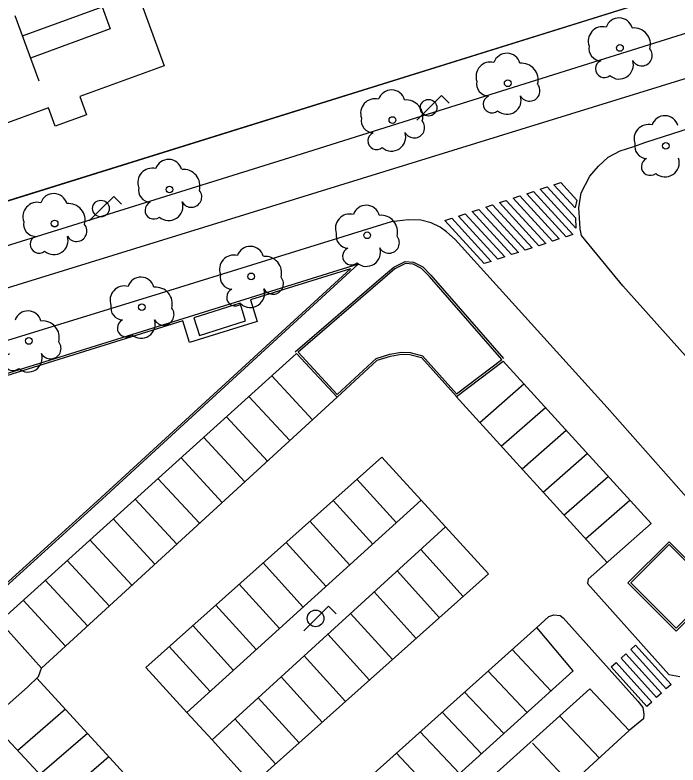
# Model space of a CAD drawing. Extents: x 282771 to 285132, y 4823109 to 4825496.
# Drawn here: x 283730.9 to 283781.6, y 4824172.9 to 4824230.2 of the extents above; entities that cross this region are included whole.
import ezdxf

# ---------------------------------------------------------------- set-up
doc = ezdxf.new("R2010")
doc.units = 0
for name, color, linetype in [('ACERA-BORDILLO', 7, 'Continuous'), ('ACERA-INTERIOR', 7, 'Continuous'), ('APARCAMIENTO', 7, 'Continuous'), ('ARBOL', 7, 'Continuous'), ('BORDILLO', 7, 'Continuous'), ('CALLE-EJE', 7, 'Continuous'), ('FAROLA', 7, 'Continuous'), ('MARQUESINA-BUS', 7, 'Continuous'), ('MEDIANERA', 7, 'Continuous'), ('PARQUE-JARDIN-AREA', 7, 'Continuous'), ('PASO-PEATONES', 7, 'Continuous'), ('SENAL-VIARIA', 7, 'Continuous'), ('ZONA-VERDE', 7, 'Continuous')]:
    doc.layers.add(name, color=color, linetype=linetype)

msp = doc.modelspace()

# ---------------------------------------------------------------- linework, layer by layer
at = {"layer": 'ACERA-BORDILLO'}
for points in [[(283836.431, 4824248.592), (283828.921, 4824245.972), (283829.451, 4824244.092), (283815.321, 4824239.502), (283799.951, 4824234.512), (283785.741, 4824229.932), (283774.281, 4824226.352), (283761.522, 4824222.332), (283751.892, 4824219.312), (283725.792, 4824211.182), (283716.034, 4824208.167), (283715.034, 4824211.162)], [(283803.772, 4824213.824), (283791.431, 4824202.522), (283794.321, 4824199.382), (283792.661, 4824197.772), (283791.641, 4824196.822), (283790.811, 4824196.392), (283789.981, 4824196.322), (283789.151, 4824196.582), (283788.271, 4824197.362), (283777.391, 4824209.532), (283774.211, 4824213.372), (283774.121, 4824213.882), (283774.071, 4824214.722), (283774.021, 4824215.482), (283774.201, 4824216.632), (283774.871, 4824217.902), (283775.521, 4824218.662), (283776.271, 4824219.352), (283777.171, 4824219.842), (283778.141, 4824220.142), (283779.141, 4824220.512), (283846.431, 4824242.131)], [(283787.327, 4824187.624), (283776.171, 4824200.222), (283764.562, 4824213.072), (283763.894, 4824213.65), (283763.407, 4824214.011), (283762.739, 4824214.336), (283761.926, 4824214.535), (283760.969, 4824214.571), (283759.669, 4824214.409), (283741.262, 4824208.702), (283717.877, 4824201.525), (283718.61, 4824199.176)], [(283744.338, 4824159.771), (283728.954, 4824176.282), (283731.862, 4824178.843), (283732.716, 4824179.65), (283732.932, 4824180.284), (283729.718, 4824183.86), (283752.442, 4824204.352), (283755.532, 4824201.012), (283758.602, 4824203.842), (283759.612, 4824204.142), (283760.462, 4824204.292), (283761.092, 4824204.272), (283761.992, 4824204.032), (283764.652, 4824201.052), (283768.241, 4824203.772), (283779.545, 4824191.345), (283774.724, 4824187.082), (283774.688, 4824186.757), (283780.899, 4824179.802), (283781.747, 4824179.657)]]:
    msp.add_lwpolyline(points, dxfattribs=at)
at = {"layer": 'ACERA-INTERIOR'}
for points in [[(283786.325, 4824237.396), (283786.884, 4824236.618), (283786.445, 4824233.529), (283714.794, 4824211.167), (283712.796, 4824217.568), (283712.628, 4824218.204), (283712.513, 4824218.873), (283712.459, 4824219.569), (283712.471, 4824220.283), (283712.553, 4824221.006), (283712.707, 4824221.729), (283712.934, 4824222.44), (283713.233, 4824223.128), (283713.598, 4824223.782), (283714.025, 4824224.394), (283714.506, 4824224.956), (283715.031, 4824225.46), (283715.592, 4824225.903), (283716.177, 4824226.282), (283716.778, 4824226.597), (283717.386, 4824226.849), (283726.446, 4824230.153)], [(283718.61, 4824199.176), (283718.792, 4824198.249), (283718.795, 4824197.908), (283718.731, 4824197.559), (283718.598, 4824197.223), (283718.402, 4824196.919), (283718.155, 4824196.664), (283717.876, 4824196.468), (283717.602, 4824196.341), (283712.507, 4824194.747), (283713.54, 4824193.599), (283724.962, 4824181.793), (283737.302, 4824192.952), (283757.144, 4824211.17), (283718.61, 4824199.176)], [(283752.34, 4824204.465), (283758.912, 4824210.132), (283759.871, 4824210.94), (283760.741, 4824211.395), (283761.387, 4824211.334), (283762.078, 4824210.965), (283762.708, 4824210.334), (283768.26, 4824203.975)], [(283784.601, 4824186.263), (283780.911, 4824189.953), (283777.771, 4824186.813), (283781.471, 4824183.123), (283784.601, 4824186.263)]]:
    msp.add_lwpolyline(points, dxfattribs=at)
at = {"layer": 'APARCAMIENTO'}
for points in [[(283753.646, 4824199.283), (283750.542, 4824202.641)], [(283766.443, 4824199.079), (283769.821, 4824202.036)], [(283755.532, 4824201.012), (283732.932, 4824180.284)], [(283751.912, 4824197.693), (283748.794, 4824201.065)], [(283776.171, 4824188.362), (283764.651, 4824201.052)], [(283768.085, 4824197.27), (283771.465, 4824200.228)], [(283750.206, 4824196.128), (283747.075, 4824199.515)], [(283769.675, 4824195.518), (283773.056, 4824198.478)], [(283748.475, 4824194.54), (283745.33, 4824197.941)], [(283744.052, 4824176.893), (283740.911, 4824180.336), (283758.955, 4824196.428), (283761.972, 4824193.133)], [(283746.76, 4824192.967), (283743.602, 4824196.382)], [(283771.281, 4824193.749), (283774.664, 4824196.711)], [(283745.012, 4824191.364), (283741.841, 4824194.794)], [(283760.07, 4824191.409), (283757.054, 4824194.733)], [(283772.878, 4824191.99), (283776.263, 4824194.954)], [(283743.274, 4824189.77), (283740.089, 4824193.214)], [(283758.264, 4824189.772), (283755.235, 4824193.111)], [(283774.522, 4824190.178), (283777.909, 4824193.143)], [(283741.603, 4824188.238), (283738.406, 4824191.696)], [(283745.972, 4824174.803), (283749.065, 4824171.396), (283767.109, 4824187.488), (283763.821, 4824191.092)], [(283756.501, 4824188.175), (283753.46, 4824191.528)], [(283739.846, 4824186.626), (283736.635, 4824190.099)], [(283754.688, 4824186.532), (283751.634, 4824189.899)], [(283765.184, 4824185.771), (283761.926, 4824189.362)], [(283738.119, 4824185.042), (283734.895, 4824188.529)], [(283752.944, 4824184.951), (283749.877, 4824188.332)], [(283763.365, 4824184.148), (283760.126, 4824187.72)], [(283736.464, 4824183.524), (283733.228, 4824187.025)], [(283751.131, 4824183.308), (283748.05, 4824186.704)], [(283761.589, 4824182.565), (283758.368, 4824186.116)], [(283734.78, 4824181.979), (283731.53, 4824185.494)], [(283749.359, 4824181.702), (283746.266, 4824185.112)], [(283759.763, 4824180.937), (283756.561, 4824184.467)], [(283747.606, 4824180.114), (283744.501, 4824183.538)], [(283752.742, 4824167.223), (283770.802, 4824183.403)], [(283758.006, 4824179.37), (283754.822, 4824182.88)], [(283745.828, 4824178.502), (283742.709, 4824181.94)], [(283771.889, 4824178.551), (283768.912, 4824181.71)], [(283756.18, 4824177.741), (283753.015, 4824181.23)], [(283747.868, 4824162.822), (283732.581, 4824179.522)], [(283754.395, 4824176.149), (283751.249, 4824179.619)], [(283770.066, 4824176.901), (283767.081, 4824180.069)], [(283768.282, 4824175.286), (283765.288, 4824178.463)], [(283752.63, 4824174.575), (283749.502, 4824178.024)], [(283734.759, 4824177.143), (283731.106, 4824173.973)], [(283766.57, 4824173.737), (283763.569, 4824176.923)], [(283750.839, 4824172.977), (283747.729, 4824176.406)], [(283775.578, 4824173.421), (283772.557, 4824176.628)], [(283777.861, 4824175.513), (283760.052, 4824159.193)], [(283736.443, 4824175.303), (283732.806, 4824172.148)], [(283764.898, 4824172.224), (283761.889, 4824175.418)], [(283773.538, 4824171.299), (283770.466, 4824174.56)], [(283763.086, 4824170.583), (283760.068, 4824173.787)], [(283738.094, 4824173.5), (283734.474, 4824170.359)]]:
    msp.add_lwpolyline(points, dxfattribs=at)
at = {"layer": 'ARBOL'}
for centre in [(283777.161, 4824227.712), (283768.581, 4824225.012), (283759.762, 4824222.202), (283780.668, 4824220.232), (283742.722, 4824216.892), (283733.942, 4824214.282), (283757.831, 4824213.386), (283748.966, 4824210.244), (283740.606, 4824207.888), (283731.965, 4824205.307)]:
    msp.add_circle(centre, 0.255, dxfattribs=at)
for centre, radius, start, end in [((283777.091, 4824228.972), 1.038, 15.64228, 161.38435), ((283775.831, 4824228.242), 1.097, 75.4318, 200.55608), ((283778.221, 4824227.972), 1.272, 345.03273, 95.79925), ((283775.721, 4824227.672), 0.935, 168.59898, 268.13236), ((283768.511, 4824226.272), 1.038, 15.64228, 161.38435), ((283778.831, 4824227.142), 0.797, 208.96246, 38.99103), ((283767.251, 4824225.542), 1.097, 75.4318, 200.55608), ((283775.961, 4824226.122), 0.672, 113.73672, 309.4725), ((283777.101, 4824226.422), 1.086, 228.95447, 17.92796), ((283769.641, 4824225.272), 1.272, 345.03273, 95.79925), ((283767.141, 4824224.972), 0.935, 168.59898, 268.13236), ((283770.251, 4824224.442), 0.797, 208.96246, 38.99103), ((283759.692, 4824223.462), 1.038, 15.64228, 161.38435), ((283758.432, 4824222.732), 1.097, 75.4318, 200.55608), ((283760.822, 4824222.462), 1.272, 345.03273, 95.79925), ((283767.381, 4824223.422), 0.672, 113.73672, 309.4725), ((283768.521, 4824223.722), 1.086, 228.95447, 17.92796), ((283758.322, 4824222.162), 0.935, 168.59898, 268.13236), ((283761.432, 4824221.632), 0.797, 208.96246, 38.99103), ((283780.598, 4824221.492), 1.038, 15.64228, 161.38435), ((283779.338, 4824220.762), 1.097, 75.4318, 200.55608), ((283758.562, 4824220.612), 0.672, 113.73672, 309.4725), ((283759.702, 4824220.912), 1.086, 228.95447, 17.92796), ((283779.228, 4824220.192), 0.935, 168.59898, 268.13236), ((283742.652, 4824218.152), 1.038, 15.64228, 161.38435), ((283779.468, 4824218.642), 0.672, 113.73672, 309.4725), ((283780.608, 4824218.942), 1.086, 228.95447, 17.92796), ((283741.392, 4824217.422), 1.097, 75.4318, 200.55608), ((283743.782, 4824217.152), 1.272, 345.03273, 95.79925), ((283741.282, 4824216.852), 0.935, 168.59898, 268.13236), ((283744.392, 4824216.322), 0.797, 208.96246, 38.99103), ((283733.872, 4824215.542), 1.038, 15.64228, 161.38435), ((283732.612, 4824214.812), 1.097, 75.4318, 200.55608), ((283735.002, 4824214.542), 1.272, 345.03273, 95.79925), ((283741.522, 4824215.302), 0.672, 113.73672, 309.4725), ((283742.662, 4824215.602), 1.086, 228.95447, 17.92796), ((283757.761, 4824214.646), 1.038, 15.64228, 161.38435), ((283756.501, 4824213.916), 1.097, 75.4318, 200.55608), ((283758.891, 4824213.646), 1.272, 345.03273, 95.79925), ((283732.502, 4824214.242), 0.935, 168.59898, 268.13236), ((283735.612, 4824213.712), 0.797, 208.96246, 38.99103), ((283756.391, 4824213.346), 0.935, 168.59898, 268.13236), ((283732.742, 4824212.692), 0.672, 113.73672, 309.4725), ((283733.882, 4824212.992), 1.086, 228.95447, 17.92796), ((283759.501, 4824212.816), 0.797, 208.96246, 38.99103), ((283748.896, 4824211.504), 1.038, 15.64228, 161.38435), ((283756.631, 4824211.796), 0.672, 113.73672, 309.4725), ((283757.771, 4824212.096), 1.086, 228.95447, 17.92796), ((283747.636, 4824210.774), 1.097, 75.4318, 200.55608), ((283750.026, 4824210.504), 1.272, 345.03273, 95.79925), ((283740.536, 4824209.148), 1.038, 15.64228, 161.38435), ((283747.526, 4824210.204), 0.935, 168.59898, 268.13236), ((283750.636, 4824209.674), 0.797, 208.96246, 38.99103), ((283739.276, 4824208.418), 1.097, 75.4318, 200.55608), ((283741.665, 4824208.148), 1.272, 345.03273, 95.79925), ((283747.766, 4824208.654), 0.672, 113.73672, 309.4725), ((283748.906, 4824208.954), 1.086, 228.95447, 17.92796), ((283739.166, 4824207.848), 0.935, 168.59898, 268.13236), ((283742.275, 4824207.318), 0.797, 208.96246, 38.99103), ((283731.895, 4824206.567), 1.038, 15.64228, 161.38435), ((283733.025, 4824205.567), 1.272, 345.03273, 95.79925), ((283739.406, 4824206.298), 0.672, 113.73672, 309.4725), ((283740.546, 4824206.598), 1.086, 228.95447, 17.92796), ((283733.635, 4824204.737), 0.797, 208.96246, 38.99103), ((283730.765, 4824203.717), 0.672, 113.73672, 309.4725), ((283731.905, 4824204.017), 1.086, 228.95447, 17.92796)]:
    msp.add_arc(centre, radius, start, end, dxfattribs=at)
at = {"layer": 'BORDILLO'}
for points in [[(283745.972, 4824174.803), (283763.822, 4824191.093), (283761.972, 4824193.133), (283744.052, 4824176.893), (283745.972, 4824174.803)], [(283770.801, 4824183.403), (283771.721, 4824184.233), (283772.101, 4824184.353), (283772.581, 4824184.313), (283772.831, 4824184.133), (283778.521, 4824177.753), (283778.901, 4824177.273), (283778.991, 4824176.753), (283778.971, 4824176.403), (283777.861, 4824175.513), (283774.861, 4824178.703), (283757.082, 4824162.693), (283760.052, 4824159.193), (283759.292, 4824158.463), (283758.702, 4824158.363), (283758.132, 4824158.583), (283751.892, 4824165.443), (283751.772, 4824165.993), (283751.912, 4824166.533), (283752.742, 4824167.223), (283755.782, 4824163.973), (283773.581, 4824180.083), (283770.801, 4824183.403)]]:
    msp.add_lwpolyline(points, dxfattribs=at)
at = {"layer": 'CALLE-EJE'}
msp.add_lwpolyline([(284041.389, 4824318.861), (283906.52, 4824267.932), (283885.516, 4824260.075), (283848.361, 4824246.862), (283795.247, 4824229.369), (283788.98, 4824227.47), (283717.226, 4824205.325), (283709.015, 4824202.547), (283660.368, 4824187.509)], dxfattribs=at)
at = {"layer": 'FAROLA'}
for p, q in [((283763.512, 4824224.072), (283762.572, 4824223.142)), ((283764.102, 4824223.482), (283763.512, 4824224.072)), ((283762.572, 4824223.142), (283761.642, 4824222.202)), ((283738.462, 4824216.362), (283737.522, 4824215.432)), ((283739.052, 4824215.772), (283738.462, 4824216.362)), ((283737.522, 4824215.432), (283736.592, 4824214.492)), ((283754.872, 4824185.023), (283753.932, 4824184.093)), ((283755.462, 4824184.433), (283754.872, 4824185.023)), ((283753.932, 4824184.093), (283753.002, 4824183.153))]:
    msp.add_line(p, q, dxfattribs=at)
for centre in [(283762.532, 4824223.142), (283737.482, 4824215.432), (283753.892, 4824184.093)]:
    msp.add_circle(centre, 0.637, dxfattribs=at)
at = {"layer": 'MARQUESINA-BUS'}
msp.add_lwpolyline([(283748.124, 4824208.188), (283744.583, 4824207.083), (283745.004, 4824205.733), (283748.545, 4824206.838), (283748.124, 4824208.188)], dxfattribs=at)
at = {"layer": 'MEDIANERA'}
for points in [[(283731.471, 4824228.632), (283737.577, 4824230.859), (283738.194, 4824229.168), (283732.087, 4824226.941)], [(283730.905, 4824230.182), (283732.721, 4824225.203)]]:
    msp.add_lwpolyline(points, dxfattribs=at)
at = {"layer": 'PARQUE-JARDIN-AREA'}
msp.add_lwpolyline([(283686.146, 4824241.796), (283752.557, 4824266.016), (283756.739, 4824267.542), (283759.087, 4824268.398), (283761.21, 4824269.025), (283764.887, 4824268.279), (283780.92, 4824245.946), (283777.914, 4824243.788), (283779.664, 4824241.351), (283783.807, 4824235.588), (283786.323, 4824237.392), (283786.882, 4824236.613), (283786.443, 4824233.524), (283714.791, 4824211.161), (283712.404, 4824210.416), (283708.108, 4824209.076), (283702.245, 4824207.246)], dxfattribs=at)
at = {"layer": 'PASO-PEATONES'}
for points in [[(283773.718, 4824215.505), (283772.116, 4824217.254), (283772.637, 4824217.425), (283773.873, 4824216.076), (283773.733, 4824215.519)], [(283773.8, 4824213.934), (283771.073, 4824216.911), (283771.594, 4824217.083), (283773.767, 4824214.711)], [(283772.004, 4824212.935), (283768.988, 4824216.227), (283769.509, 4824216.398), (283772.525, 4824213.106)], [(283773.046, 4824213.277), (283770.031, 4824216.569), (283770.552, 4824216.74), (283773.567, 4824213.448)], [(283769.918, 4824212.25), (283766.903, 4824215.542), (283767.424, 4824215.714), (283770.44, 4824212.421)], [(283770.961, 4824212.592), (283767.946, 4824215.885), (283768.467, 4824216.056), (283771.482, 4824212.763)], [(283768.876, 4824211.908), (283765.86, 4824215.2), (283766.382, 4824215.371), (283769.397, 4824212.079)], [(283766.791, 4824211.223), (283763.775, 4824214.515), (283764.297, 4824214.687), (283767.312, 4824211.394)], [(283767.833, 4824211.566), (283764.818, 4824214.858), (283765.339, 4824215.029), (283768.355, 4824211.737)], [(283780.704, 4824178.699), (283777.987, 4824181.721), (283778.359, 4824182.055), (283781.076, 4824179.034)], [(283779.961, 4824178.031), (283777.243, 4824181.053), (283777.615, 4824181.387), (283780.332, 4824178.365)], [(283779.217, 4824177.363), (283776.499, 4824180.385), (283776.871, 4824180.719), (283779.589, 4824177.697)]]:
    msp.add_lwpolyline(points, close=True, dxfattribs=at)
at = {"layer": 'SENAL-VIARIA'}
msp.add_lwpolyline([(283788.98, 4824227.47), (283717.226, 4824205.325)], dxfattribs=at)
at = {"layer": 'ZONA-VERDE'}
for p, q in [((283715.011, 4824211.234), (283786.445, 4824233.529)), ((283733.475, 4824223.136), (283729.529, 4824221.697)), ((283768.14, 4824203.884), (283762.599, 4824210.232))]:
    msp.add_line(p, q, dxfattribs=at)
for points in [[(283737.857, 4824232.717), (283739.736, 4824233.403), (283742.306, 4824226.357), (283735.87, 4824224.01), (283736.384, 4824222.601), (283733.989, 4824221.727), (283733.475, 4824223.136)], [(283762.599, 4824210.232), (283761.988, 4824210.843), (283761.343, 4824211.187), (283760.771, 4824211.242), (283759.955, 4824210.815), (283759.009, 4824210.018), (283752.554, 4824204.452)], [(283717.647, 4824196.198), (283712.775, 4824194.673), (283713.649, 4824193.702), (283724.969, 4824182.001), (283737.201, 4824193.063), (283756.549, 4824210.828)], [(283756.549, 4824210.828), (283748.906, 4824208.449), (283749.437, 4824206.792), (283744.264, 4824205.187), (283743.73, 4824206.838), (283718.783, 4824199.073)], [(283752.554, 4824204.452), (283755.54, 4824201.224), (283758.526, 4824203.976), (283759.577, 4824204.289), (283760.451, 4824204.443), (283761.114, 4824204.422), (283762.074, 4824204.166), (283764.671, 4824201.256), (283768.14, 4824203.884)], [(283780.911, 4824189.74), (283777.984, 4824186.813), (283781.471, 4824183.335), (283784.389, 4824186.262), (283780.911, 4824189.74)]]:
    msp.add_lwpolyline(points, dxfattribs=at)

doc.saveas('drawing.dxf')
